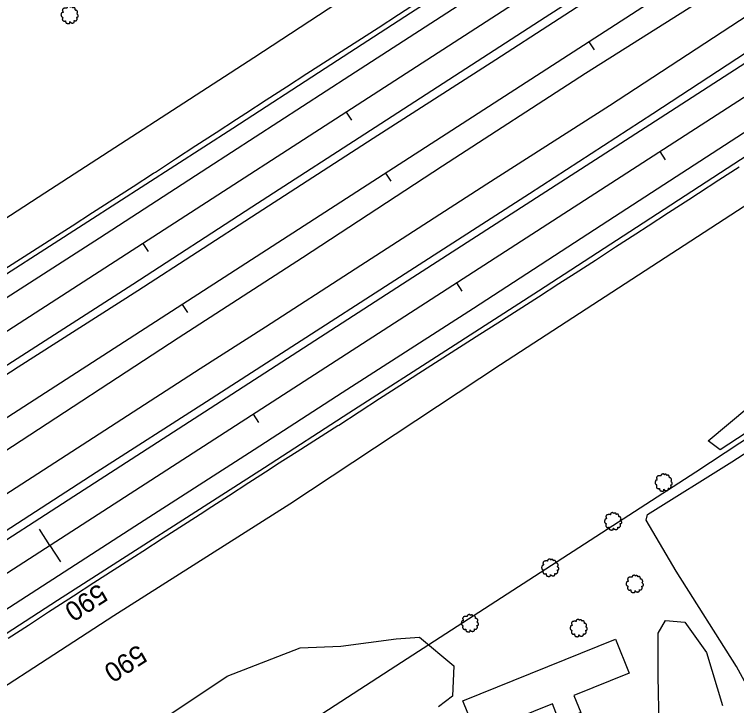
# Model space of a CAD drawing. Extents: x 1901471 to 1963503, y 756461 to 799997.
# Drawn here: x 1922598.5 to 1922896.9, y 768672.3 to 768957.8 of the extents above; entities that cross this region are included whole.
import ezdxf

# ---------------------------------------------------------------- set-up
doc = ezdxf.new("R2010")
doc.units = 0
for name, color, linetype in [('RD_DTM_BkLn1', 7, 'Continuous'), ('RD_EX_Bldg', 7, 'Continuous'), ('RD_EX_Fence_Other', 7, 'Continuous'), ('RD_EX_H2O', 7, 'Continuous'), ('RD_EX_Road', 7, 'Continuous'), ('RD_EX_VEG', 7, 'Continuous'), ('RD_HC_Cl', 7, 'Continuous'), ('RD_HC_Data_Tic', 7, 'Continuous'), ('RD_HC_TX_Sta50', 7, 'Continuous')]:
    doc.layers.add(name, color=color, linetype=linetype)

# ---------------------------------------------------------------- blocks, each defined once
blk = doc.blocks.new('T2')
at = {"layer": 'RD_EX_VEG'}
for points in [[(0.05233333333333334, 7.213166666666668), (-0.24750000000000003, 7.238166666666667), (-0.5723333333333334, 7.138166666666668), (-0.8222500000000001, 7.038250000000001), (-1.0471666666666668, 6.963250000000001), (-1.2720833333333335, 6.863250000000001), (-1.5719166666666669, 6.688416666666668), (-1.7968333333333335, 6.488416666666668), (-1.9218333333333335, 6.2385833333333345), (-1.9718333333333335, 6.013666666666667), (-2.0217500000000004, 5.738833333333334), (-2.0217500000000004, 5.563833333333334), (-2.146666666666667, 5.538833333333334), (-2.296666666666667, 5.563833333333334), (-2.5465000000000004, 5.638833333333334), (-2.796416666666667, 5.638833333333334), (-3.0463333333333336, 5.638833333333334), (-3.3961666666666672, 5.613833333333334), (-3.7460000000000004, 5.613833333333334), (-4.020833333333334, 5.563833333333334), (-4.345750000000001, 5.513916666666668), (-4.720583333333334, 5.389000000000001), (-5.0704166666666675, 5.264000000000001), (-5.37025, 5.014083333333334), (-5.620166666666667, 4.539333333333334), (-5.745166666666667, 4.189500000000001), (-5.895083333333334, 3.9395833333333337), (-5.745166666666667, 3.489833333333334), (-5.570166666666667, 3.139916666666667), (-5.545250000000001, 2.9400000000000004), (-5.470250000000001, 2.5152500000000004), (-5.37025, 2.2903333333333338), (-5.245333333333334, 2.0903333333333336), (-5.320250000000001, 2.065416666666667), (-5.695166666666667, 2.015416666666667), (-5.995000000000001, 1.9155000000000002), (-6.419833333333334, 1.6905833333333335), (-6.644750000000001, 1.465666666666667), (-6.744750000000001, 1.1407500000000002), (-6.769666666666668, 0.7909166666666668), (-6.869583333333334, 0.5910833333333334), (-6.944583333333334, 0.3161666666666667), (-6.969583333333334, 0.2411666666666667), (-7.019583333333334, -0.08366666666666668), (-6.9195833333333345, -0.5335000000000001), (-6.894583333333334, -0.8833333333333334), (-6.769666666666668, -1.1082500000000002), (-6.619750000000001, -1.2830833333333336), (-6.444833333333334, -1.5330000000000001), (-6.045000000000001, -1.7579166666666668), (-5.7201666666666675, -1.8579166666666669), (-5.520250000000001, -1.8828333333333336), (-5.695166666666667, -2.382666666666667), (-5.745166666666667, -2.7325000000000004), (-5.870083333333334, -3.132333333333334), (-5.870083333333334, -3.2072500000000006), (-5.920000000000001, -3.682083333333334), (-5.770166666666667, -4.007000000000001), (-5.695166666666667, -4.38175), (-5.520250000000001, -4.606666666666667), (-5.245333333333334, -4.906583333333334), (-4.9205000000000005, -5.131416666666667), (-4.420666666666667, -5.256416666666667), (-4.020833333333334, -5.231416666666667), (-3.4460833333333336, -5.056500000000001), (-3.1962500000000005, -4.9815000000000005), (-3.2212500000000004, -5.156416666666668), (-3.1962500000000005, -5.531333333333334), (-3.1962500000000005, -5.956083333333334), (-3.0463333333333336, -6.280916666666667), (-2.946333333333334, -6.555833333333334), (-2.796416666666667, -6.805750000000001), (-2.4715000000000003, -7.030583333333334), (-2.07175, -7.1055833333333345), (-1.6469166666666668, -7.2555000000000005), (-1.1970833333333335, -7.330500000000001), (-0.6973333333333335, -7.355500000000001), (-0.09758333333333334, -7.205583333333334), (0.17725000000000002, -7.080583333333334), (0.27725000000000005, -6.905666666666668), (0.47716666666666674, -6.530833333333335), (0.4271666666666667, -6.3059166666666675), (0.4521666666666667, -5.706166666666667), (0.5520833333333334, -5.881166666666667), (0.7270833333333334, -6.231000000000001), (1.2268333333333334, -6.530833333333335), (1.626666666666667, -6.705750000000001), (2.101416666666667, -6.8557500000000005), (2.4013333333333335, -6.930666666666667), (2.8760833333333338, -6.8557500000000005), (3.2510000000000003, -6.780750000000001), (3.6257500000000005, -6.655750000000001), (3.9256666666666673, -6.380916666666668), (4.100583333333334, -6.106000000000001), (4.1505833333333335, -5.831166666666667), (4.2255, -5.456333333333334), (4.275500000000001, -5.281416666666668)], [(4.275500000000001, -5.281416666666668), (4.200583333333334, -5.106416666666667), (4.1505833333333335, -4.856583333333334), (4.2255, -4.881583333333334), (4.4004166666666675, -4.931583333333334), (4.675333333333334, -5.056500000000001), (4.900250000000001, -5.131416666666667), (5.225083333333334, -5.106416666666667), (5.500000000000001, -5.006500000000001), (5.949750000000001, -4.731583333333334), (6.224666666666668, -4.256833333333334), (6.499500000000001, -3.8570000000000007), (6.5745000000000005, -3.5321666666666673), (6.524500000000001, -3.3072500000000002), (6.499500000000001, -2.8075000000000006), (6.299583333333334, -2.5575833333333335), (6.249583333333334, -2.432666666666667), (6.1496666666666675, -2.0328333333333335), (6.224666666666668, -1.9828333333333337), (6.499500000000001, -1.9328333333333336), (6.874333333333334, -1.8079166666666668), (7.149250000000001, -1.6830000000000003), (7.374166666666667, -1.5080000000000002), (7.449083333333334, -1.2830833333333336), (7.424166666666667, -0.8833333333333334), (7.4740833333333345, -0.48350000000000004), (7.399166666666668, -0.3335), (7.299166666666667, -0.1836666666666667), (7.224166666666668, 0.016333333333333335), (7.074250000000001, 0.16616666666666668), (6.974333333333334, 0.3161666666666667), (6.874333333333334, 0.41608333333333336), (6.749416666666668, 0.5660833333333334), (6.5745000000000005, 0.6910000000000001), (6.424583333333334, 0.7410000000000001), (6.374583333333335, 0.8909166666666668), (6.524500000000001, 1.0908333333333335), (6.5745000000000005, 1.1907500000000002), (6.599416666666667, 1.4156666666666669), (6.824416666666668, 1.7655000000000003), (6.874333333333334, 2.1653333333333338), (6.824416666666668, 2.590166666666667), (6.774416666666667, 2.8650833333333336), (6.624416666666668, 3.139916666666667), (6.424583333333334, 3.3898333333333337), (6.299583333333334, 3.5647500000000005), (6.124666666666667, 3.689666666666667), (5.799833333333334, 3.814666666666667), (5.549916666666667, 3.864583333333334), (5.200083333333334, 3.864583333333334), (5.000166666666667, 3.9145833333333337), (5.025166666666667, 3.964583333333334), (5.025166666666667, 4.1145000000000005), (5.025166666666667, 4.389416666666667), (4.950166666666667, 4.839166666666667), (4.800250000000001, 5.339), (4.800250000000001, 5.364000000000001), (4.7002500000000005, 5.613833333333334), (4.475416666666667, 5.813750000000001), (4.3005, 5.913666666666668), (4.100583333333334, 6.038666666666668), (3.850666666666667, 6.063666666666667), (3.5508333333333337, 6.063666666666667), (3.2759166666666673, 6.013666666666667), (3.0760000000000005, 5.913666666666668), (2.9010833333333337, 5.788750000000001), (2.8260833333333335, 5.938666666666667), (2.726166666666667, 6.2385833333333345), (2.676166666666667, 6.3885000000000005), (2.52625, 6.563416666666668), (2.301416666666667, 6.7633333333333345), (1.8515000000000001, 6.888250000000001), (1.2268333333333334, 6.813333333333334), (0.9269166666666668, 6.613416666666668), (0.7770000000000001, 6.438500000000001), (0.7270833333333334, 6.563416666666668), (0.5270833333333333, 6.7633333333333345), (0.4271666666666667, 6.938250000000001), (0.25225000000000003, 7.063250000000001), (0.10233333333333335, 7.163166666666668), (0.0023333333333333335, 7.213166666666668)]]:
    blk.add_spline(points, degree=3, dxfattribs=at)

msp = doc.modelspace()

# ---------------------------------------------------------------- linework, layer by layer
at = {"layer": 'RD_DTM_BkLn1'}
for points in [[(1922592.4982824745, 768851.4192114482), (1922600.910811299, 768856.8254545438), (1922609.3233401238, 768862.2316976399), (1922617.7358689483, 768867.6379407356), (1922622.264235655, 768870.5480586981), (1922630.6741804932, 768875.9583194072), (1922639.0841253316, 768881.3685801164), (1922647.4940701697, 768886.7788408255), (1922655.9040150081, 768892.1891015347), (1922656.682563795, 768892.6899552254), (1922665.0611035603, 768898.1488081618), (1922673.4396433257, 768903.6076610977), (1922681.818183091, 768909.066514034), (1922690.1967228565, 768914.5253669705), (1922694.1392722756, 768917.0940481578), (1922702.535221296, 768922.5258851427), (1922710.9311703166, 768927.9577221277), (1922719.3271193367, 768933.389559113), (1922727.723068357, 768938.8213960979), (1922731.9091812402, 768941.5296406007), (1922740.3185866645, 768946.9406119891), (1922748.7279920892, 768952.351583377), (1922757.137397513, 768957.7625547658), (1922765.0105430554, 768962.8284735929)], [(1922881.1916224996, 768884.0002731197), (1922889.5835223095, 768889.438377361), (1922897.9754221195, 768894.8764816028)], [(1922595.8085043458, 768700.0929271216), (1922604.1957182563, 768705.538066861), (1922612.5829321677, 768710.9832066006), (1922620.9701460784, 768716.42834634), (1922622.8837284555, 768717.6706806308), (1922631.289922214, 768723.0866330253), (1922639.6961159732, 768728.5025854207), (1922648.1023097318, 768733.9185378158), (1922651.5028715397, 768736.1094557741), (1922659.9108181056, 768741.5227954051), (1922668.318764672, 768746.9361350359), (1922676.7267112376, 768752.349474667), (1922678.550721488, 768753.5238383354), (1922686.9408555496, 768758.9649241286), (1922695.3309896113, 768764.4060099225), (1922703.7211236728, 768769.8470957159), (1922706.815748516, 768771.8539908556), (1922715.2584454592, 768777.2130875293), (1922723.7011424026, 768782.5721842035), (1922732.1438393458, 768787.9312808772), (1922732.5645902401, 768788.1983572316), (1922740.952793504, 768793.6423062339), (1922749.3409967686, 768799.0862552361), (1922757.729200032, 768804.5302042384), (1922765.543496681, 768809.6016874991), (1922773.9735367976, 768814.9802825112), (1922782.4035769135, 768820.3588775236), (1922790.8336170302, 768825.7374725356), (1922798.1724124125, 768830.4198237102), (1922806.5911000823, 768835.8158034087), (1922815.009787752, 768841.2117831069), (1922823.4284754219, 768846.6077628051), (1922830.1293035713, 768850.902675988), (1922838.5213293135, 768856.3404086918), (1922846.9133550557, 768861.778141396), (1922855.305380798, 768867.2158740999), (1922860.3697800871, 768870.4974238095), (1922868.7599496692, 768875.9384022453), (1922877.1501192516, 768881.3793806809), (1922881.1916224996, 768884.0002731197)]]:
    msp.add_lwpolyline(points, dxfattribs=at)
at = {"layer": 'RD_EX_Bldg'}
msp.add_lwpolyline([(1922783.7400000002, 768674.2500000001), (1922846.8100000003, 768699.6700000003), (1922852.4400000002, 768685.7000000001), (1922829.6200000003, 768676.5000000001), (1922832.4700000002, 768669.4300000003), (1922823.64, 768665.8700000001), (1922820.7700000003, 768672.9800000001), (1922789.3600000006, 768660.32)], close=True, dxfattribs=at)
at = {"layer": 'RD_EX_Fence_Other'}
for points in [[(1922369.6800000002, 768618.7100000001), (1922344.4800000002, 768598.05), (1922383.4900000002, 768623.08), (1922455.2300000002, 768669.7100000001), (1922525.4400000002, 768714.9200000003), (1922608.1500000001, 768768.2100000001), (1922675.2300000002, 768811.4800000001), (1922702.2200000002, 768828.7500000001), (1922739.2000000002, 768852.6600000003), (1922793.6800000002, 768887.8600000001), (1922844.3200000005, 768920.1800000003), (1922898.14, 768955.3500000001), (1922952.8300000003, 768990.56), (1923013.8600000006, 769029.6600000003), (1923073.0000000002, 769068.1000000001), (1923135.1200000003, 769108.2200000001), (1923205.7600000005, 769153.6400000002)], [(1921110.7900000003, 767601.3900000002), (1921109.2600000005, 767622.0400000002), (1921196.1600000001, 767680.9100000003), (1921463.6600000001, 767858.3900000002), (1921595.6900000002, 767940.9200000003), (1921869.64, 768116.8), (1922122.4000000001, 768277.1500000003), (1922266.8400000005, 768373.7900000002), (1922394.4100000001, 768454.7500000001), (1922507.1200000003, 768527.4200000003), (1922756.1000000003, 768688.7700000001), (1922880.0600000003, 768768.9000000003), (1922970.5000000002, 768828.4600000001), (1923064.3800000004, 768888.4800000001), (1923170.7600000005, 768956.3500000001)]]:
    msp.add_lwpolyline(points, dxfattribs=at)
at = {"layer": 'RD_EX_H2O'}
for points in [[(1922295.7600000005, 768685.9700000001), (1922365.4800000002, 768728.0900000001), (1922424.6600000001, 768763.56), (1922493.0200000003, 768807.8700000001), (1922562.3800000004, 768852.5200000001), (1922611.0700000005, 768884.1000000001), (1922697.3600000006, 768940.0100000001), (1922781.5700000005, 768995.2400000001), (1922863.4400000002, 769048.5000000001), (1922931.3100000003, 769091.2800000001), (1923007.0400000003, 769140.4600000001), (1923084.0900000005, 769189.5900000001), (1923147.4100000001, 769229.9000000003), (1923168.9200000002, 769246.3700000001), (1923191.5700000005, 769263.6800000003), (1923207.1900000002, 769278.6500000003), (1923216.2300000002, 769292.1800000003), (1923221.4300000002, 769304.0300000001), (1923224.9000000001, 769311.6800000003), (1923226.4800000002, 769317.2300000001), (1923228.4300000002, 769331.6800000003)], [(1922021.3300000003, 768409.6100000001), (1922087.6300000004, 768450.3900000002), (1922155.8700000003, 768493.57), (1922219.2200000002, 768534.9400000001), (1922287.1300000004, 768577.31), (1922369.5700000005, 768631.8500000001), (1922439.0400000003, 768676.82), (1922516.7300000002, 768726.6400000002), (1922594.0800000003, 768777.1300000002), (1922666.1800000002, 768824.2100000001), (1922717.4500000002, 768857.3600000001), (1922775.3500000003, 768895.2100000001), (1922834.4300000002, 768933.5000000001), (1922896.2900000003, 768972.6500000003), (1922956.6600000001, 769012.9800000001), (1923019.6700000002, 769053.1500000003), (1923081.8400000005, 769090.5300000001), (1923108.4200000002, 769107.8700000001), (1923124.9500000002, 769118.6000000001)], [(1922208.2200000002, 768426.4800000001), (1922254.7300000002, 768459.6500000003), (1922293.5300000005, 768487.31), (1922356.1200000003, 768529.05), (1922430.6900000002, 768574.6300000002), (1922494.7400000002, 768615.6800000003), (1922562.6900000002, 768659.6100000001), (1922639.4900000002, 768709.4600000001), (1922712.2800000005, 768755.6400000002), (1922799.3100000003, 768813.1900000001), (1922913.4600000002, 768887.33), (1923004.6800000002, 768945.4300000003), (1923062.3400000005, 768981.0000000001), (1923132.1700000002, 769026.6500000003), (1923198.4500000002, 769070.1100000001)]]:
    msp.add_lwpolyline(points, dxfattribs=at)
at = {"layer": 'RD_EX_Road'}
for points in [[(1923170.6300000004, 769222.4900000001), (1923095.8100000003, 769174.4700000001), (1923042.4800000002, 769139.6500000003), (1922992.9100000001, 769107.6900000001), (1922946.4300000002, 769077.55), (1922908.2100000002, 769052.7000000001), (1922867.3100000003, 769026.1400000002), (1922832.6700000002, 769003.83), (1922794.4200000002, 768979.1900000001), (1922762.1100000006, 768958.2900000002), (1922726.8400000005, 768935.4400000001), (1922688.6700000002, 768910.7200000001), (1922628.8100000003, 768872.0900000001), (1922577.2500000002, 768839.08)], [(1923170.1100000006, 769212.2000000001), (1923096.7300000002, 769164.9800000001), (1923032.2100000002, 769123.3500000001), (1922973.3400000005, 769085.2100000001), (1922919.7000000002, 769050.6300000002), (1922869.6100000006, 769018.2400000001), (1922799.3600000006, 768972.7900000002), (1922737.1000000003, 768932.4800000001), (1922678.3800000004, 768894.5000000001), (1922633.6500000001, 768865.4400000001), (1922589.14, 768836.82), (1922506.0900000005, 768783.1900000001), (1922448.0900000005, 768745.8700000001), (1922385.0000000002, 768705.0200000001), (1922327.6700000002, 768667.8900000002), (1922268.5900000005, 768629.7100000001), (1922211.8000000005, 768593.1100000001), (1922156.7400000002, 768557.6500000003), (1922090.0800000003, 768514.7400000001), (1922045.5200000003, 768486.05), (1921991.7500000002, 768451.55)], [(1922540.0100000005, 768773.31), (1922600.0400000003, 768812.1700000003), (1922649.4600000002, 768843.8), (1922698.7300000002, 768875.6800000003), (1922746.7300000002, 768906.6900000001), (1922797.3800000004, 768939.2500000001), (1922845.0300000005, 768970.2400000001), (1922894.2100000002, 769001.9100000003), (1922943.5500000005, 769033.7500000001), (1922994.3400000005, 769067.0100000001), (1923051.1700000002, 769103.9000000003), (1923097.0600000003, 769133.5200000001), (1923145.4800000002, 769164.9700000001), (1923197.9900000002, 769198.5100000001)], [(1922030.7400000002, 768448.7900000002), (1922090.39, 768487.0400000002), (1922138.8400000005, 768518.2200000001), (1922194.6100000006, 768554.3800000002), (1922257.2900000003, 768594.6500000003), (1922317.6000000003, 768633.6600000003), (1922381.7900000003, 768675.1900000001), (1922446.5300000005, 768716.8800000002), (1922515.2300000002, 768761.1100000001), (1922595.7800000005, 768813.2500000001), (1922647.4200000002, 768846.3700000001), (1922696.5600000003, 768878.3400000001), (1922749.8800000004, 768912.7400000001), (1922817.7900000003, 768956.7300000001), (1922888.8400000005, 769002.3500000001), (1922957.3800000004, 769046.8), (1923036.9100000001, 769098.0900000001), (1923113.5800000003, 769147.8700000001), (1923186.3400000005, 769194.6800000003)], [(1922083.2000000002, 768410.2600000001), (1922126.8000000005, 768438.4100000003), (1922184.9300000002, 768475.83), (1922279.9200000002, 768537.3), (1922343.6800000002, 768578.4900000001), (1922418.8500000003, 768626.9900000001), (1922478.4300000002, 768665.4800000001), (1922546.4600000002, 768709.4200000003), (1922620.6200000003, 768757.2500000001), (1922679.3000000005, 768795.1500000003), (1922758.89, 768846.5000000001), (1922809.9300000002, 768879.4800000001), (1922865.3100000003, 768915.1400000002), (1922929.0300000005, 768956.2300000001), (1922996.8800000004, 769000.0400000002), (1923059.1600000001, 769040.33), (1923126.3300000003, 769083.6400000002), (1923199.5100000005, 769130.9400000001)], [(1922066.7900000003, 768403.6700000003), (1922110.0500000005, 768431.5900000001), (1922149.6800000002, 768457.1500000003), (1922201.39, 768490.56), (1922251.4100000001, 768522.58), (1922304.0500000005, 768556.4800000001), (1922356.3000000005, 768590.2200000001), (1922404.3300000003, 768621.31), (1922459.89, 768657.08), (1922510.8800000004, 768690.0200000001), (1922569.4200000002, 768728.1500000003), (1922632.2900000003, 768768.7000000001), (1922677.8300000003, 768797.8800000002), (1922708.8300000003, 768817.8700000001), (1922761.8500000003, 768852.1000000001), (1922811.3300000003, 768883.81), (1922862.2900000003, 768916.9500000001), (1922912.1100000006, 768949.5100000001), (1922960.0500000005, 768980.2900000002), (1923013.2500000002, 769014.2800000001), (1923065.9200000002, 769048.3), (1923118.1500000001, 769082.1000000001), (1923173.5900000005, 769118.07)], [(1923178.2800000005, 769088.3900000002), (1923122.1700000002, 769052.3400000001), (1923066.6600000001, 769016.2700000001), (1923009.8800000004, 768979.6900000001), (1922957.3000000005, 768945.8700000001), (1922902.14, 768910.33), (1922846.4900000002, 768874.1500000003), (1922788.2300000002, 768836.3600000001), (1922733.9600000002, 768801.5000000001), (1922697.4700000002, 768778.0000000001), (1922648.2700000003, 768746.33), (1922589.7000000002, 768708.5100000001), (1922536.8000000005, 768674.2000000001), (1922485.7700000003, 768641.2400000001), (1922443.3500000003, 768613.8700000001), (1922398.8500000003, 768585.1700000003), (1922350.9200000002, 768554.2600000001), (1922300.6800000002, 768521.81), (1922246.7300000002, 768486.9500000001), (1922192.2700000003, 768451.8700000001), (1922144.9900000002, 768421.33)], [(1923192.3600000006, 769087.7400000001), (1923146.7800000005, 769058.2100000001), (1923104.4900000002, 769030.7800000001), (1923066.4200000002, 769006.0400000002), (1923018.7300000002, 768975.3500000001), (1922979.4800000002, 768950.07), (1922943.9800000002, 768927.2300000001), (1922904.4300000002, 768901.6000000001), (1922855.4800000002, 768869.8600000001), (1922815.0100000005, 768843.4800000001), (1922778.64, 768820.06), (1922736.7000000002, 768793.1100000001), (1922701.8500000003, 768770.5100000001), (1922616.2200000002, 768715.6600000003), (1922544.64, 768669.33), (1922488.4100000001, 768633.0900000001), (1922434.5900000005, 768598.3), (1922375.4600000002, 768560.2700000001), (1922317.1500000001, 768522.3500000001), (1922282.2200000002, 768500.08), (1922244.0500000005, 768475.3700000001), (1922195.0800000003, 768443.57), (1922157.0900000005, 768419.2200000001)], [(1922901.8200000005, 768679.3), (1922896.8000000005, 768688.4300000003), (1922871.9300000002, 768727.7500000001), (1922859.5000000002, 768748.8700000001), (1922860.1300000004, 768751.1700000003), (1922894.9000000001, 768772.9300000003), (1922904.3200000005, 768779.08)]]:
    msp.add_lwpolyline(points, dxfattribs=at)
at = {"layer": 'RD_EX_VEG'}
for points in [[(1923147.6300000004, 768940.2300000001), (1923088.9900000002, 768903.5000000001), (1923019.9800000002, 768860.0000000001), (1922966.8800000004, 768827.2700000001), (1922936.6700000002, 768808.3600000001), (1922890.0600000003, 768777.9800000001), (1922885.1500000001, 768781.6600000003), (1922902.0000000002, 768795.6900000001), (1922976.1900000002, 768842.9400000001), (1923051.5200000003, 768892.6700000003), (1923105.6100000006, 768928.8600000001), (1923131.1000000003, 768946.9300000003), (1923144.4100000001, 768955.3500000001)], [(1922872.2700000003, 768660.3800000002), (1922864.8700000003, 768664.07), (1922864.5000000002, 768684.3800000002), (1922864.4800000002, 768702.1800000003), (1922867.4600000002, 768707.4500000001), (1922875.4500000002, 768706.81), (1922884.5300000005, 768694.2700000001), (1922891.0200000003, 768672.3800000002)], [(1922660.1900000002, 768666.9500000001), (1922686.4100000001, 768684.4900000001), (1922716.5300000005, 768696.1600000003), (1922733.3600000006, 768696.82), (1922756.1500000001, 768699.9000000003), (1922765.8500000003, 768700.57), (1922780.0200000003, 768688.6600000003), (1922779.4300000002, 768676.1400000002), (1922773.64, 768671.7200000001)]]:
    msp.add_lwpolyline(points, dxfattribs=at)
at = {"layer": 'RD_HC_Cl'}
for p, q in [((1926729.5176193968, 771495.9286460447), (1917217.2707724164, 765354.9153898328)), ((1926745.7566169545, 771470.7766377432), (1917232.2344163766, 765328.8252854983)), ((1925391.9794752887, 770532.94101177), (1917300.1886650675, 765307.3052403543))]:
    msp.add_line(p, q, dxfattribs=at)
at = {"layer": 'RD_HC_Data_Tic'}
for p, q in [((1922835.8016323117, 768946.500896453), (1922837.9711860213, 768943.1403850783)), ((1922735.5279003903, 768917.4480615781), (1922737.6974254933, 768914.0875317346)), ((1922865.154089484, 768901.1305221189), (1922867.3240996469, 768897.770305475)), ((1922751.7888479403, 768892.2620537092), (1922753.95840165, 768888.9015423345)), ((1922651.5146543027, 768863.2099340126), (1922653.6841794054, 768859.8494041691)), ((1922781.148673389, 768846.8802680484), (1922783.3186835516, 768843.5200514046)), ((1922667.776063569, 768838.0232109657), (1922669.9456172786, 768834.6626995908)), ((1922697.1432572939, 768792.630013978), (1922699.3132674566, 768789.2697973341)), ((1922613.1378411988, 768738.3797599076), (1922608.797820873, 768745.1001931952)), ((1922613.1378411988, 768738.3797599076), (1922617.4778615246, 768731.65932662))]:
    msp.add_line(p, q, dxfattribs=at)

# ---------------------------------------------------------------- block references
at = {"layer": 'RD_EX_VEG', "xscale": 0.4921259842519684, "yscale": 0.4921259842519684}
for p in [(1922621.14, 768957.6500000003), (1922866.6500000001, 768764.4700000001), (1922845.7500000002, 768748.4300000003), (1922819.7600000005, 768729.2600000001), (1922854.7100000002, 768722.5900000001), (1922786.5600000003, 768706.3400000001), (1922831.5300000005, 768704.3500000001)]:
    msp.add_blockref('T2', p, dxfattribs=at)

# ---------------------------------------------------------------- texts
at = {"layer": 'RD_HC_TX_Sta50'}
for rotation, p in [(212.8458901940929, (1922633.416207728, 768722.9745972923)), (212.84637793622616, (1922649.6788107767, 768697.7877201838))]:
    msp.add_text('590', height=8.000000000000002, rotation=rotation, dxfattribs=at).set_placement(p)

doc.saveas('drawing.dxf')
